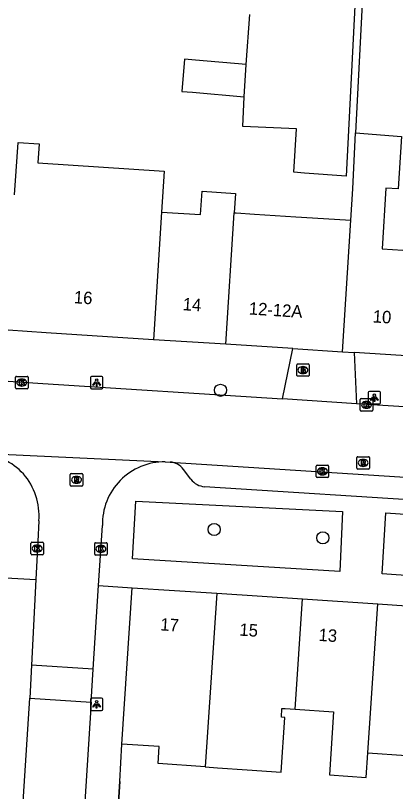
# Model space of a CAD drawing. Extents: x 163010 to 163853, y 382793 to 383982.
# Drawn here: x 163307.7 to 163338.3, y 383427.7 to 383490.2 of the extents above; entities that cross this region are included whole.
import ezdxf

# ---------------------------------------------------------------- set-up
doc = ezdxf.new("R2010")
doc.units = 0
for name, color, linetype in [('IMGEO_Boom', 7, 'Continuous'), ('IMGEO_Brandkraan', 7, 'Continuous'), ('IMGEO_Erf', 7, 'Continuous'), ('IMGEO_Kolk', 7, 'Continuous'), ('IMGEO_Lichtpunt', 7, 'Continuous'), ('IMGEO_Muur', 7, 'Continuous'), ('IMGEO_Pand', 7, 'Continuous'), ('IMGEO_Pand_nummerreeks', 7, 'Continuous'), ('IMGEO_Rijbaan_lokaal_open', 7, 'Continuous'), ('IMGEO_Rioolput', 7, 'Continuous'), ('IMGEO_Voetpad_open', 7, 'Continuous')]:
    doc.layers.add(name, color=color, linetype=linetype)

msp = doc.modelspace()

# ---------------------------------------------------------------- linework, layer by layer
at = {"layer": 'IMGEO_Boom'}
for centre in [(163324.225, 383460.047), (163323.71, 383448.838), (163332.455, 383448.168)]:
    msp.add_circle(centre, 0.489, dxfattribs=at)
at = {"layer": 'IMGEO_Brandkraan'}
for p, q in [((163330.355, 383461.251), (163330.355, 383462.103)), ((163330.43, 383462.177), (163331.282, 383462.177)), ((163331.356, 383462.103), (163331.356, 383461.251)), ((163330.843, 383461.957), (163330.868, 383461.957)), ((163331.282, 383461.177), (163330.43, 383461.177)), ((163330.866, 383461.397), (163330.841, 383461.397))]:
    msp.add_line(p, q, dxfattribs=at)
for points in [[(163330.355, 383461.251), (163330.355, 383462.103)], [(163330.43, 383462.177), (163331.282, 383462.177)], [(163331.356, 383462.103), (163331.356, 383461.251)], [(163330.703, 383461.877), (163330.703, 383461.477), (163330.916, 383461.477)], [(163330.934, 383461.877), (163330.703, 383461.877)], [(163330.882, 383461.796), (163330.828, 383461.796), (163330.828, 383461.72)], [(163330.828, 383461.72), (163330.881, 383461.72)], [(163330.89, 383461.644), (163330.828, 383461.644), (163330.828, 383461.563)], [(163330.828, 383461.563), (163330.89, 383461.563)], [(163331.282, 383461.177), (163330.43, 383461.177)]]:
    msp.add_lwpolyline(points, dxfattribs=at)
for centre, radius, start, end in [((163330.432, 383462.101), 0.0765, 91.55205, 178.44795), ((163330.432, 383462.101), 0.0765, 91.55205, 178.44795), ((163331.28, 383462.101), 0.0765, 1.55205, 88.44795), ((163331.28, 383462.101), 0.0765, 1.55205, 88.44795), ((163330.883, 383461.758), 0.0379, 267.82845, 90.93552), ((163330.891, 383461.603), 0.0404, 269.87594, 90.50774), ((163330.922, 383461.728), 0.251, 268.66757, 293.53466), ((163330.938, 383461.732), 0.145, 59.4692, 91.53667), ((163330.963, 383461.779), 0.0922, 285.51372, 58.15012), ((163330.968, 383461.587), 0.105, 301.31148, 78.98903), ((163330.432, 383461.253), 0.0765, 181.55205, 268.44795), ((163330.432, 383461.253), 0.0765, 181.55205, 268.44795), ((163331.28, 383461.253), 0.0765, 271.55205, 358.44795), ((163331.28, 383461.253), 0.0765, 271.55205, 358.44795)]:
    msp.add_arc(centre, radius, start, end, dxfattribs=at)
for centre, major_axis, ratio, start_param, end_param in [((163330.842, 383461.677), (-0.387, 0.002), 0.722429, 4.712389, 7.853982), ((163330.867, 383461.677), (-0.39, 0.002), 0.717154, 1.570796, 4.712389)]:
    msp.add_ellipse(centre, major_axis=major_axis, ratio=ratio, start_param=start_param, end_param=end_param, dxfattribs=at)
at = {"layer": 'IMGEO_Erf'}
msp.add_lwpolyline([(163335.609, 383502.618), (163336.201, 383502.644), (163335.09, 383480.779)], dxfattribs=at)
at = {"layer": 'IMGEO_Kolk'}
for p, q in [((163307.73, 383460.244), (163307.73, 383461.096)), ((163307.805, 383461.17), (163308.657, 383461.17)), ((163308.218, 383460.95), (163308.243, 383460.95)), ((163308.731, 383461.096), (163308.731, 383460.244)), ((163308.241, 383460.39), (163308.216, 383460.39)), ((163308.657, 383460.17), (163307.805, 383460.17)), ((163335.469, 383458.449), (163335.469, 383459.301)), ((163335.544, 383459.375), (163336.396, 383459.375)), ((163335.957, 383459.155), (163335.982, 383459.155)), ((163336.47, 383459.301), (163336.47, 383458.449)), ((163336.396, 383458.375), (163335.544, 383458.375)), ((163335.98, 383458.595), (163335.955, 383458.595)), ((163331.999, 383454.02), (163332.851, 383454.02)), ((163331.924, 383453.094), (163331.924, 383453.946)), ((163332.412, 383453.8), (163332.437, 383453.8)), ((163332.925, 383453.946), (163332.925, 383453.094)), ((163332.851, 383453.02), (163331.999, 383453.02)), ((163332.435, 383453.24), (163332.41, 383453.24)), ((163308.971, 383446.876), (163308.971, 383447.728)), ((163309.046, 383447.802), (163309.898, 383447.802)), ((163309.972, 383447.728), (163309.972, 383446.876)), ((163314.172, 383447.771), (163315.024, 383447.771)), ((163309.459, 383447.582), (163309.484, 383447.582)), ((163314.097, 383446.845), (163314.097, 383447.697)), ((163314.585, 383447.551), (163314.61, 383447.551)), ((163315.098, 383447.697), (163315.098, 383446.845)), ((163309.898, 383446.802), (163309.046, 383446.802)), ((163309.482, 383447.022), (163309.457, 383447.022)), ((163315.024, 383446.771), (163314.172, 383446.771)), ((163314.608, 383446.991), (163314.583, 383446.991))]:
    msp.add_line(p, q, dxfattribs=at)
for points in [[(163307.73, 383460.244), (163307.73, 383461.096)], [(163307.805, 383461.17), (163308.657, 383461.17)], [(163308.051, 383460.87), (163308.174, 383460.87), (163308.174, 383460.719), (163308.304, 383460.87), (163308.468, 383460.87), (163308.322, 383460.719), (163308.475, 383460.47), (163308.323, 383460.47), (163308.238, 383460.634), (163308.174, 383460.567), (163308.174, 383460.47), (163308.051, 383460.47), (163308.051, 383460.87)], [(163308.731, 383461.096), (163308.731, 383460.244)], [(163308.657, 383460.17), (163307.805, 383460.17)], [(163335.469, 383458.449), (163335.469, 383459.301)], [(163335.544, 383459.375), (163336.396, 383459.375)], [(163335.79, 383459.075), (163335.913, 383459.075), (163335.913, 383458.924), (163336.043, 383459.075), (163336.207, 383459.075), (163336.061, 383458.924), (163336.214, 383458.675), (163336.062, 383458.675), (163335.977, 383458.839), (163335.913, 383458.772), (163335.913, 383458.675), (163335.79, 383458.675), (163335.79, 383459.075)], [(163336.47, 383459.301), (163336.47, 383458.449)], [(163336.396, 383458.375), (163335.544, 383458.375)], [(163331.999, 383454.02), (163332.851, 383454.02)], [(163331.924, 383453.094), (163331.924, 383453.946)], [(163332.245, 383453.72), (163332.368, 383453.72), (163332.368, 383453.569), (163332.498, 383453.72), (163332.662, 383453.72), (163332.516, 383453.569), (163332.669, 383453.32), (163332.517, 383453.32), (163332.432, 383453.484), (163332.368, 383453.417), (163332.368, 383453.32), (163332.245, 383453.32), (163332.245, 383453.72)], [(163332.925, 383453.946), (163332.925, 383453.094)], [(163332.851, 383453.02), (163331.999, 383453.02)], [(163308.971, 383446.876), (163308.971, 383447.728)], [(163309.046, 383447.802), (163309.898, 383447.802)], [(163309.972, 383447.728), (163309.972, 383446.876)], [(163314.172, 383447.771), (163315.024, 383447.771)], [(163309.292, 383447.502), (163309.415, 383447.502), (163309.415, 383447.351), (163309.545, 383447.502), (163309.709, 383447.502), (163309.563, 383447.351), (163309.716, 383447.102), (163309.564, 383447.102), (163309.479, 383447.266), (163309.415, 383447.199), (163309.415, 383447.102), (163309.292, 383447.102), (163309.292, 383447.502)], [(163314.097, 383446.845), (163314.097, 383447.697)], [(163314.418, 383447.471), (163314.541, 383447.471), (163314.541, 383447.32), (163314.671, 383447.471), (163314.835, 383447.471), (163314.689, 383447.32), (163314.842, 383447.071), (163314.69, 383447.071), (163314.605, 383447.235), (163314.541, 383447.168), (163314.541, 383447.071), (163314.418, 383447.071), (163314.418, 383447.471)], [(163315.098, 383447.697), (163315.098, 383446.845)], [(163309.898, 383446.802), (163309.046, 383446.802)], [(163315.024, 383446.771), (163314.172, 383446.771)]]:
    msp.add_lwpolyline(points, dxfattribs=at)
for centre, start, end in [((163307.807, 383461.094), 91.55205, 178.44795), ((163307.807, 383461.094), 91.55205, 178.44795), ((163308.655, 383461.094), 1.55205, 88.44795), ((163308.655, 383461.094), 1.55205, 88.44795), ((163307.807, 383460.246), 181.55205, 268.44795), ((163307.807, 383460.246), 181.55205, 268.44795), ((163308.655, 383460.246), 271.55205, 358.44795), ((163308.655, 383460.246), 271.55205, 358.44795), ((163335.546, 383459.299), 91.55205, 178.44795), ((163335.546, 383459.299), 91.55205, 178.44795), ((163336.394, 383459.299), 1.55205, 88.44795), ((163336.394, 383459.299), 1.55205, 88.44795), ((163335.546, 383458.451), 181.55205, 268.44795), ((163335.546, 383458.451), 181.55205, 268.44795), ((163336.394, 383458.451), 271.55205, 358.44795), ((163336.394, 383458.451), 271.55205, 358.44795), ((163332.001, 383453.944), 91.55205, 178.44795), ((163332.001, 383453.944), 91.55205, 178.44795), ((163332.849, 383453.944), 1.55205, 88.44795), ((163332.849, 383453.944), 1.55205, 88.44795), ((163332.001, 383453.096), 181.55205, 268.44795), ((163332.001, 383453.096), 181.55205, 268.44795), ((163332.849, 383453.096), 271.55205, 358.44795), ((163332.849, 383453.096), 271.55205, 358.44795), ((163309.048, 383447.726), 91.55205, 178.44795), ((163309.048, 383447.726), 91.55205, 178.44795), ((163309.896, 383447.726), 1.55205, 88.44795), ((163309.896, 383447.726), 1.55205, 88.44795), ((163314.174, 383447.695), 91.55205, 178.44795), ((163314.174, 383447.695), 91.55205, 178.44795), ((163315.022, 383447.695), 1.55205, 88.44795), ((163315.022, 383447.695), 1.55205, 88.44795), ((163309.048, 383446.878), 181.55205, 268.44795), ((163309.048, 383446.878), 181.55205, 268.44795), ((163309.896, 383446.878), 271.55205, 358.44795), ((163309.896, 383446.878), 271.55205, 358.44795), ((163314.174, 383446.847), 181.55205, 268.44795), ((163314.174, 383446.847), 181.55205, 268.44795), ((163315.022, 383446.847), 271.55205, 358.44795), ((163315.022, 383446.847), 271.55205, 358.44795)]:
    msp.add_arc(centre, 0.0765, start, end, dxfattribs=at)
for centre, major_axis, ratio, start_param, end_param in [((163308.217, 383460.67), (-0.387, 0.002), 0.722429, 4.712389, 7.853982), ((163308.242, 383460.67), (-0.39, 0.002), 0.717154, 1.570796, 4.712389), ((163335.956, 383458.875), (-0.387, 0.002), 0.722429, 4.712389, 7.853982), ((163335.981, 383458.875), (-0.39, 0.002), 0.717154, 1.570796, 4.712389), ((163332.411, 383453.52), (-0.387, 0.002), 0.722429, 4.712389, 7.853982), ((163332.436, 383453.52), (-0.39, 0.002), 0.717154, 1.570796, 4.712389), ((163309.458, 383447.302), (-0.387, 0.002), 0.722429, 4.712389, 7.853982), ((163309.483, 383447.302), (-0.39, 0.002), 0.717154, 1.570796, 4.712389), ((163314.584, 383447.271), (-0.387, 0.002), 0.722429, 4.712389, 7.853982), ((163314.609, 383447.271), (-0.39, 0.002), 0.717154, 1.570796, 4.712389)]:
    msp.add_ellipse(centre, major_axis=major_axis, ratio=ratio, start_param=start_param, end_param=end_param, dxfattribs=at)
at = {"layer": 'IMGEO_Lichtpunt'}
for p, q in [((163313.757, 383461.071), (163313.757, 383460.264)), ((163313.757, 383461.071), (163313.757, 383460.264)), ((163314.659, 383461.166), (163313.851, 383461.166)), ((163314.659, 383461.166), (163313.851, 383461.166)), ((163314.753, 383460.264), (163314.753, 383461.071)), ((163314.753, 383460.264), (163314.753, 383461.071)), ((163313.851, 383460.17), (163314.659, 383460.17)), ((163313.851, 383460.17), (163314.659, 383460.17)), ((163336.109, 383459.856), (163336.109, 383459.049)), ((163336.109, 383459.856), (163336.109, 383459.049)), ((163337.011, 383459.951), (163336.203, 383459.951)), ((163337.011, 383459.951), (163336.203, 383459.951)), ((163337.105, 383459.049), (163337.105, 383459.856)), ((163337.105, 383459.049), (163337.105, 383459.856)), ((163336.203, 383458.955), (163337.011, 383458.955)), ((163336.203, 383458.955), (163337.011, 383458.955)), ((163314.652, 383435.259), (163313.844, 383435.259)), ((163314.652, 383435.259), (163313.844, 383435.259)), ((163313.75, 383435.164), (163313.75, 383434.357)), ((163313.75, 383435.164), (163313.75, 383434.357)), ((163314.746, 383434.357), (163314.746, 383435.164)), ((163314.746, 383434.357), (163314.746, 383435.164)), ((163313.844, 383434.263), (163314.652, 383434.263)), ((163313.844, 383434.263), (163314.652, 383434.263))]:
    msp.add_line(p, q, dxfattribs=at)
for points in [[(163314.131, 383460.735), (163314.17, 383460.707), (163313.982, 383460.445), (163313.944, 383460.472), (163314.131, 383460.735)], [(163314.233, 383460.687), (163314.28, 383460.687), (163314.28, 383460.365), (163314.233, 383460.365), (163314.233, 383460.687)], [(163314.343, 383460.707), (163314.381, 383460.734), (163314.568, 383460.472), (163314.529, 383460.444), (163314.343, 383460.707)], [(163336.483, 383459.52), (163336.522, 383459.492), (163336.334, 383459.23), (163336.296, 383459.257), (163336.483, 383459.52)], [(163336.585, 383459.472), (163336.632, 383459.472), (163336.632, 383459.15), (163336.585, 383459.15), (163336.585, 383459.472)], [(163336.695, 383459.492), (163336.733, 383459.519), (163336.92, 383459.257), (163336.881, 383459.229), (163336.695, 383459.492)], [(163314.124, 383434.828), (163314.163, 383434.8), (163313.975, 383434.538), (163313.937, 383434.565), (163314.124, 383434.828)], [(163314.226, 383434.78), (163314.273, 383434.78), (163314.273, 383434.458), (163314.226, 383434.458), (163314.226, 383434.78)], [(163314.336, 383434.8), (163314.374, 383434.827), (163314.561, 383434.565), (163314.522, 383434.537), (163314.336, 383434.8)]]:
    msp.add_lwpolyline(points, dxfattribs=at)
for centre in [(163314.256, 383460.869), (163336.608, 383459.654), (163314.249, 383434.962)]:
    msp.add_circle(centre, 0.0994, dxfattribs=at)
for centre, start, end in [((163313.851, 383461.071), 90, 180), ((163313.851, 383461.071), 90, 180), ((163314.659, 383461.071), 0, 90), ((163314.659, 383461.071), 0, 90), ((163313.851, 383460.264), 180, 270), ((163313.851, 383460.264), 180, 270), ((163314.659, 383460.264), 270, 0), ((163314.659, 383460.264), 270, 360), ((163336.203, 383459.856), 90, 180), ((163336.203, 383459.856), 90, 180), ((163337.011, 383459.856), 0, 90), ((163337.011, 383459.856), 0, 90), ((163336.203, 383459.049), 180, 270), ((163336.203, 383459.049), 180, 270), ((163337.011, 383459.049), 270, 0), ((163337.011, 383459.049), 270, 360), ((163313.844, 383435.164), 90, 180), ((163313.844, 383435.164), 90, 180), ((163314.652, 383435.164), 0, 90), ((163314.652, 383435.164), 0, 90), ((163313.844, 383434.357), 180, 270), ((163313.844, 383434.357), 180, 270), ((163314.652, 383434.357), 270, 0), ((163314.652, 383434.357), 270, 360)]:
    msp.add_arc(centre, 0.0946, start, end, dxfattribs=at)
at = {"layer": 'IMGEO_Muur'}
for points in [[(163316.124, 383428.532), (163316.29, 383431.549)], [(163316.124, 383428.532), (163315.452, 383417.991)]]:
    msp.add_lwpolyline(points, dxfattribs=at)
at = {"layer": 'IMGEO_Pand'}
for points in [[(163335.609, 383502.618), (163334.321, 383477.281), (163330.972, 383477.538), (163330.125, 383477.603), (163330.348, 383481.096), (163326.017, 383481.3), (163326.136, 383483.695)], [(163326.294, 383486.28), (163326.584, 383490.31)], [(163326.294, 383486.28), (163322.2, 383486.63), (163321.33, 383486.704), (163321.109, 383484.124), (163321.979, 383484.05), (163326.136, 383483.695)], [(163326.136, 383483.695), (163326.294, 383486.28)], [(163334.709, 383473.738), (163334.872, 383476.28), (163335.09, 383480.779)], [(163335.09, 383480.779), (163338.781, 383480.486), (163338.51, 383476.266), (163337.534, 383476.328), (163337.22, 383471.446), (163340.559, 383471.232)], [(163307.642, 383475.786), (163307.765, 383477.698), (163307.928, 383479.996), (163309.627, 383479.887), (163309.529, 383478.361), (163319.691, 383477.707), (163319.479, 383474.405)], [(163319.479, 383474.405), (163322.62, 383474.203), (163322.74, 383476.082), (163325.426, 383475.909), (163325.325, 383474.34)], [(163319.479, 383474.405), (163318.82, 383464.124)], [(163324.643, 383463.749), (163325.325, 383474.34)], [(163325.325, 383474.34), (163325.476, 383474.33), (163326.945, 383474.236), (163330.289, 383474.021), (163330.744, 383473.992), (163334.709, 383473.738)], [(163334.028, 383463.146), (163334.709, 383473.738)], [(163318.82, 383464.124), (163310.182, 383464.679), (163307.126, 383464.876)], [(163324.643, 383463.749), (163318.82, 383464.124)], [(163330.045, 383463.402), (163324.643, 383463.749)], [(163330.045, 383463.402), (163334.028, 383463.146)], [(163334.028, 383463.146), (163334.984, 383463.084)], [(163340.015, 383462.761), (163334.984, 383463.084)], [(163316.29, 383431.549), (163317.124, 383444.147)], [(163317.124, 383444.147), (163323.921, 383443.696)], [(163323.921, 383443.696), (163323, 383429.709)], [(163323.921, 383443.696), (163330.824, 383443.239)], [(163330.239, 383434.36), (163330.824, 383443.239)], [(163330.824, 383443.239), (163336.871, 383442.838)], [(163336.082, 383430.837), (163336.871, 383442.838)], [(163336.871, 383442.838), (163343.038, 383442.429)], [(163323, 383429.709), (163323.982, 383429.644), (163326.376, 383429.485), (163329.095, 383429.304), (163329.386, 383433.703), (163329.117, 383433.72), (163329.164, 383434.431), (163329.433, 383434.413), (163330.239, 383434.36)], [(163330.239, 383434.36), (163333.32, 383434.156), (163332.983, 383429.064), (163335.952, 383428.867), (163336.082, 383430.837)], [(163336.082, 383430.837), (163342.243, 383430.428), (163342.453, 383433.603)], [(163323, 383429.709), (163319.193, 383429.983), (163319.284, 383431.35), (163316.29, 383431.549)]]:
    msp.add_lwpolyline(points, dxfattribs=at)
at = {"layer": 'IMGEO_Rijbaan_lokaal_open'}
for points in [[(163280.074, 383462.531), (163305.114, 383460.908), (163309.919, 383460.597), (163329.216, 383459.346)], [(163335.153, 383458.961), (163329.216, 383459.346)], [(163342.8, 383458.465), (163335.153, 383458.961)], [(163304.871, 383454.972), (163319.773, 383454.293)], [(163319.773, 383454.293), (163320.168, 383454.268)], [(163320.168, 383454.268), (163342.436, 383452.847)], [(163309.612, 383449.54), (163309.521, 383447.872), (163309.364, 383444.798)], [(163314.409, 383444.32), (163314.716, 383449.146)], [(163309.364, 383444.798), (163309.011, 383437.907)], [(163313.982, 383437.591), (163314.409, 383444.32)], [(163309.011, 383437.907), (163308.875, 383435.24)], [(163313.982, 383437.591), (163309.011, 383437.907)], [(163313.813, 383434.926), (163313.982, 383437.591)], [(163307.85, 383419.423), (163308.875, 383435.24)], [(163308.875, 383435.24), (163313.813, 383434.926)], [(163313.813, 383434.926), (163312.736, 383418.024)]]:
    msp.add_lwpolyline(points, dxfattribs=at)
for centre, radius, start, end in [((163304.514, 383449.713), 5.271, 43.0758, 86.11345), ((163319.742, 383449.265), 5.028, 89.6514, 181.35928), ((163304.438, 383449.922), 5.188, 355.78212, 40.82335)]:
    msp.add_arc(centre, radius, start, end, dxfattribs=at)
at = {"layer": 'IMGEO_Rioolput'}
for p, q in [((163335.201, 383453.774), (163335.201, 383454.626)), ((163335.276, 383454.7), (163336.128, 383454.7)), ((163336.202, 383454.626), (163336.202, 383453.774)), ((163335.689, 383454.48), (163335.714, 383454.48)), ((163336.128, 383453.7), (163335.276, 383453.7)), ((163335.712, 383453.92), (163335.687, 383453.92)), ((163312.133, 383452.409), (163312.133, 383453.261)), ((163312.208, 383453.335), (163313.06, 383453.335)), ((163312.621, 383453.115), (163312.646, 383453.115)), ((163313.134, 383453.261), (163313.134, 383452.409)), ((163313.06, 383452.335), (163312.208, 383452.335)), ((163312.644, 383452.555), (163312.619, 383452.555))]:
    msp.add_line(p, q, dxfattribs=at)
for points in [[(163335.201, 383453.774), (163335.201, 383454.626)], [(163335.276, 383454.7), (163336.128, 383454.7)], [(163336.202, 383454.626), (163336.202, 383453.774)], [(163335.79, 383454.398), (163335.538, 383454.4), (163335.538, 383454)], [(163335.538, 383454), (163335.662, 383454), (163335.662, 383454.162), (163335.673, 383454.162)], [(163335.716, 383454.319), (163335.662, 383454.319), (163335.662, 383454.238)], [(163335.662, 383454.238), (163335.714, 383454.238)], [(163335.72, 383454.133), (163335.791, 383454), (163335.931, 383454), (163335.866, 383454.126)], [(163336.128, 383453.7), (163335.276, 383453.7)], [(163312.133, 383452.409), (163312.133, 383453.261)], [(163312.208, 383453.335), (163313.06, 383453.335)], [(163312.722, 383453.033), (163312.47, 383453.035), (163312.47, 383452.635)], [(163312.47, 383452.635), (163312.594, 383452.635), (163312.594, 383452.797), (163312.605, 383452.797)], [(163312.648, 383452.954), (163312.594, 383452.954), (163312.594, 383452.873)], [(163312.594, 383452.873), (163312.646, 383452.873)], [(163312.652, 383452.768), (163312.723, 383452.635), (163312.863, 383452.635), (163312.798, 383452.761)], [(163313.134, 383453.261), (163313.134, 383452.409)], [(163313.06, 383452.335), (163312.208, 383452.335)]]:
    msp.add_lwpolyline(points, dxfattribs=at)
for centre, radius, start, end in [((163335.278, 383454.624), 0.0765, 91.55205, 178.44795), ((163335.278, 383454.624), 0.0765, 91.55205, 178.44795), ((163336.126, 383454.624), 0.0765, 1.55205, 88.44795), ((163336.126, 383454.624), 0.0765, 1.55205, 88.44795), ((163335.672, 383454.109), 0.0533, 26.02933, 88.69889), ((163335.698, 383454.427), 0.19, 274.7715, 282.96867), ((163335.722, 383454.223), 0.0964, 77.00612, 93.18647), ((163335.736, 383454.28), 0.0378, 276.66336, 79.67722), ((163335.789, 383454.288), 0.109, 350.36119, 89.41601), ((163335.787, 383454.288), 0.112, 277.58423, 350.98172), ((163335.771, 383454.073), 0.108, 29.51342, 73.79051), ((163335.278, 383453.776), 0.0765, 181.55205, 268.44795), ((163335.278, 383453.776), 0.0765, 181.55205, 268.44795), ((163336.126, 383453.776), 0.0765, 271.55205, 358.44795), ((163336.126, 383453.776), 0.0765, 271.55205, 358.44795), ((163312.21, 383453.259), 0.0765, 91.55205, 178.44795), ((163312.21, 383453.259), 0.0765, 91.55205, 178.44795), ((163312.604, 383452.744), 0.0533, 26.02933, 88.69889), ((163312.63, 383453.062), 0.19, 274.7715, 282.96867), ((163312.654, 383452.858), 0.0964, 77.00612, 93.18647), ((163312.668, 383452.915), 0.0378, 276.66336, 79.67722), ((163312.721, 383452.923), 0.109, 350.36119, 89.41601), ((163312.719, 383452.923), 0.112, 277.58423, 350.98172), ((163312.703, 383452.708), 0.108, 29.51342, 73.79051), ((163313.058, 383453.259), 0.0765, 1.55205, 88.44795), ((163313.058, 383453.259), 0.0765, 1.55205, 88.44795), ((163312.21, 383452.411), 0.0765, 181.55205, 268.44795), ((163312.21, 383452.411), 0.0765, 181.55205, 268.44795), ((163313.058, 383452.411), 0.0765, 271.55205, 358.44795), ((163313.058, 383452.411), 0.0765, 271.55205, 358.44795)]:
    msp.add_arc(centre, radius, start, end, dxfattribs=at)
for centre, major_axis, ratio, start_param, end_param in [((163335.688, 383454.2), (-0.387, 0.002), 0.722429, 4.712389, 7.853982), ((163335.713, 383454.2), (-0.39, 0.002), 0.717154, 1.570796, 4.712389), ((163312.62, 383452.835), (-0.387, 0.002), 0.722429, 4.712389, 7.853982), ((163312.645, 383452.835), (-0.39, 0.002), 0.717154, 1.570796, 4.712389)]:
    msp.add_ellipse(centre, major_axis=major_axis, ratio=ratio, start_param=start_param, end_param=end_param, dxfattribs=at)
at = {"layer": 'IMGEO_Voetpad_open'}
for points in [[(163329.216, 383459.346), (163330.045, 383463.402)], [(163334.984, 383463.084), (163335.153, 383458.961)], [(163321.845, 383452.878), (163321.244, 383453.676)], [(163342.319, 383451.041), (163322.947, 383452.284)], [(163333.828, 383445.442), (163317.151, 383446.474), (163317.41, 383451.114), (163334.026, 383450.297), (163333.828, 383445.442)], [(163337.227, 383445.267), (163337.516, 383450.172), (163354.955, 383448.979), (163354.671, 383444.028), (163337.227, 383445.267)], [(163306.938, 383444.955), (163309.364, 383444.798)], [(163314.409, 383444.32), (163317.124, 383444.147)], [(163315.218, 383414.328), (163315.434, 383417.702), (163315.452, 383417.991), (163316.124, 383428.532), (163316.29, 383431.549)]]:
    msp.add_lwpolyline(points, dxfattribs=at)
for centre, radius, start, end in [((163320.045, 383452.77), 1.503, 37.07305, 85.28901), ((163323.04, 383453.776), 1.495, 216.9216, 266.42729)]:
    msp.add_arc(centre, radius, start, end, dxfattribs=at)

# ---------------------------------------------------------------- texts
at = {"layer": 'IMGEO_Pand_nummerreeks'}
for s, rotation, p in [('16', 356.32161, (163312.4, 383467.062)), ('14', 356.32161, (163321.159, 383466.498)), ('12-12A', 356.32161, (163326.48, 383466.156)), ('10', 356.32161, (163336.452, 383465.515)), ('17', 356.20763, (163319.356, 383440.712)), ('15', 356.20702, (163325.722, 383440.289)), ('13', 356.20702, (163332.088, 383439.867))]:
    msp.add_text(s, height=1, rotation=rotation, dxfattribs=at).set_placement(p)

doc.saveas('drawing.dxf')
